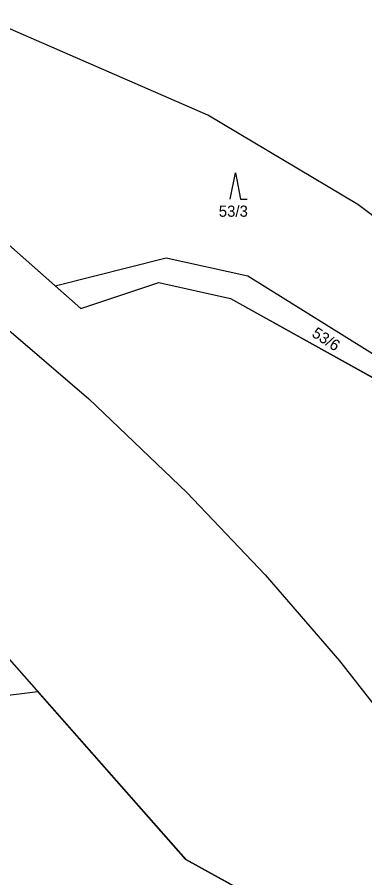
# Model space of a CAD drawing. Extents: x -866656 to -858817, y -1041816 to -1038653.
# Drawn here: x -864804.1 to -864751.2, y -1041273.8 to -1041143.1 of the extents above; entities that cross this region are included whole.
import ezdxf

# ---------------------------------------------------------------- set-up
doc = ezdxf.new("R2010")
doc.units = 0
for name, color, linetype in [('SZDC', 7, 'Continuous'), ('Vrstva 1', 7, 'Continuous'), ('Vrstva 53', 7, 'Continuous')]:
    doc.layers.add(name, color=color, linetype=linetype)

msp = doc.modelspace()

# ---------------------------------------------------------------- linework, layer by layer
at = {"layer": 'SZDC'}
msp.add_lwpolyline([(-864806.24, -1041176.84), (-864798.29, -1041183.89), (-864794.37, -1041187.35), (-864782.52, -1041183.4), (-864771.62, -1041185.81), (-864744.43, -1041200.94), (-864739.36, -1041206.13), (-864711.79, -1041234.4), (-864706.96, -1041253.22), (-864707.4, -1041272.39), (-864707.88, -1041292.73), (-864695.12, -1041304.73), (-864665.06, -1041338.43), (-864702.86, -1041353.24), (-864705.72, -1041346.29), (-864707.19, -1041342.73), (-864718.5, -1041315.25), (-864719.38, -1041313.11), (-864722.41, -1041309.28), (-864732.75, -1041296.24), (-864763.53, -1041279.26), (-864778.41, -1041271.04), (-864800.94, -1041245.54), (-864805.27, -1041240.64)], dxfattribs=at)
at = {"layer": 'Vrstva 1'}
for p, q in [((-864775.1, -1041157.93), (-864810.58, -1041142.49)), ((-864752.29, -1041171.52), (-864775.1, -1041157.93)), ((-864771.69, -1041170.69), (-864770.89, -1041166.69)), ((-864770.89, -1041166.69), (-864770.09, -1041170.69)), ((-864770.09, -1041170.69), (-864769.09, -1041170.69)), ((-864718.18, -1041197.44), (-864752.29, -1041171.52)), ((-864806.24, -1041176.84), (-864794.37, -1041187.35)), ((-864798.29, -1041183.89), (-864781.4, -1041179.61)), ((-864781.4, -1041179.61), (-864769.01, -1041182.38)), ((-864794.37, -1041187.35), (-864782.52, -1041183.4)), ((-864782.52, -1041183.4), (-864771.62, -1041185.81)), ((-864769.01, -1041182.38), (-864735.9, -1041202.96)), ((-864771.62, -1041185.81), (-864744.43, -1041200.94)), ((-864805.27, -1041240.64), (-864778.41, -1041271.04)), ((-864821.07, -1041247.97), (-864800.94, -1041245.54)), ((-864778.41, -1041271.04), (-864732.75, -1041296.24))]:
    msp.add_line(p, q, dxfattribs=at)
msp.add_lwpolyline([(-864819.1, -1041179.32), (-864806.4, -1041189.7), (-864793.16, -1041201.07), (-864778.25, -1041215.28), (-864766.37, -1041227.79), (-864755.04, -1041240.85), (-864744.47, -1041254.4), (-864737.02, -1041264.89), (-864725.66, -1041282.18), (-864716.89, -1041296.27)], dxfattribs=at)
at = {"layer": 'Vrstva 53'}
for points in [[(-864702.86, -1041353.24), (-864705.72, -1041346.29), (-864707.19, -1041342.73), (-864718.5, -1041315.25), (-864719.38, -1041313.12), (-864722.41, -1041309.28), (-864732.75, -1041296.24), (-864763.53, -1041279.26), (-864778.41, -1041271.05), (-864800.94, -1041245.54), (-864805.27, -1041240.64), (-864818.87, -1041192.67), (-864832.59, -1041200.47), (-864855.34, -1041203.11), (-864853.03, -1041195.92), (-864857.3, -1041194.59), (-864848.75, -1041173.22), (-864869.48, -1041156.3), (-864889.69, -1041132.82)], [(-864834, -1041135.62), (-864824.11, -1041144.81), (-864806.24, -1041176.84), (-864798.29, -1041183.89), (-864794.37, -1041187.35), (-864782.52, -1041183.4), (-864771.62, -1041185.81), (-864744.43, -1041200.94), (-864739.36, -1041206.14), (-864711.79, -1041234.4), (-864706.96, -1041253.23), (-864707.41, -1041272.39), (-864707.88, -1041292.73), (-864695.12, -1041304.73), (-864665.06, -1041338.43)]]:
    msp.add_lwpolyline(points, dxfattribs=at)

# ---------------------------------------------------------------- texts
at = {"layer": 'Vrstva 1'}
msp.add_text('53/3', height=1.7, dxfattribs=at).set_placement((-864773.41, -1041173.39))
msp.add_text('53/6', height=1.7, rotation=327.0101, dxfattribs=at).set_placement((-864759.4, -1041191.48))

doc.saveas('drawing.dxf')
